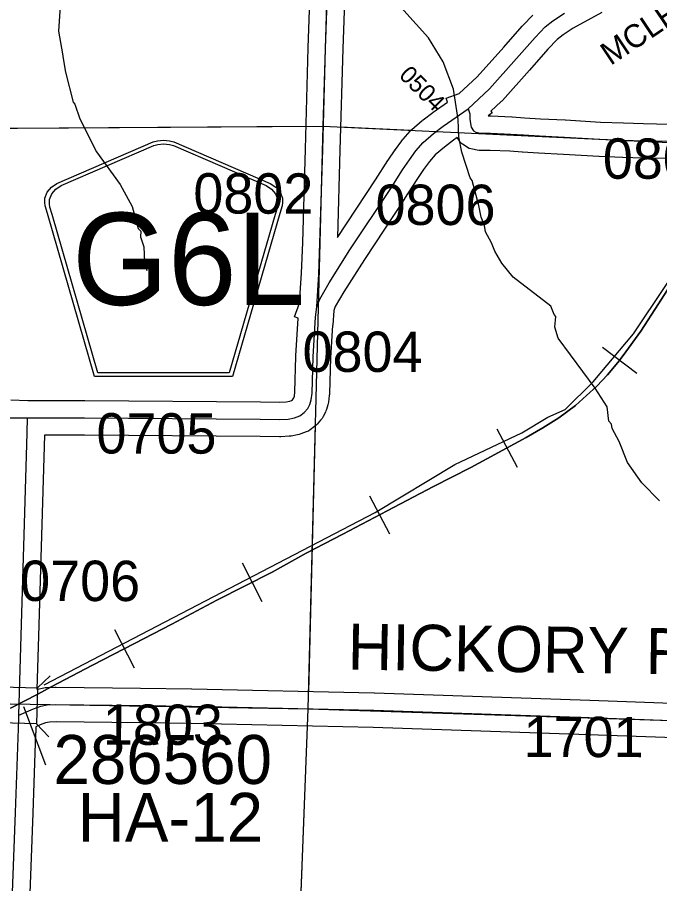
# Model space of a CAD drawing. Extents: x -132.8 to -73.3, y -60 to -26.
# Drawn here: x -115.373 to -114.259, y -46.815 to -45.31 of the extents above; entities that cross this region are included whole.
import ezdxf

# ---------------------------------------------------------------- set-up
doc = ezdxf.new("R2010")
doc.units = 0
for name, color, linetype in [('tdCoHydroRiver', 7, 'Continuous'), ('tdCoRRCL', 7, 'Continuous'), ('tdCoSecRdNmbr', 7, 'Continuous'), ('tdCoSecRdTxt', 7, 'Continuous'), ('tdCoSecRteBand', 7, 'Continuous'), ('tdCoSecRteCL', 7, 'Continuous'), ('tdCoSectLine', 7, 'Continuous'), ('tdCoSectLinePart', 7, 'Continuous'), ('tdCoShieldCoRte', 7, 'Continuous'), ('tdCoStrucSec', 7, 'Continuous'), ('tdCoStrucSecCoName', 7, 'Continuous'), ('tdCoStrucSecFHWANum', 7, 'Continuous'), ('tdCoSurfGravel', 7, 'Continuous')]:
    doc.layers.add(name, color=color, linetype=linetype)

msp = doc.modelspace()

# ---------------------------------------------------------------- linework, layer by layer
at = {"layer": 'tdCoHydroRiver'}
for points in [[(-115.297, -45.2649), (-115.3019, -45.3342), (-115.295, -45.3738), (-115.2937, -45.3817), (-115.2895, -45.4055), (-115.2767, -45.4579), (-115.2736, -45.4611), (-115.2648, -45.4866), (-115.2362, -45.5441), (-115.1951, -45.6004), (-115.1739, -45.6388), (-115.1639, -45.6769), (-115.1593, -45.6817), (-115.1595, -45.6912), (-115.1536, -45.7087), (-115.1527, -45.7355), (-115.1484, -45.7498)], [(-114.2589, -46.1496), (-114.2897, -46.1188), (-114.3141, -46.0835), (-114.3289, -46.0469), (-114.341, -46.0245), (-114.3423, -46.0165), (-114.347, -46.0117), (-114.3495, -45.9864), (-114.3707, -45.9543), (-114.4348, -45.8675), (-114.4407, -45.8484), (-114.4386, -45.8295), (-114.4417, -45.8263), (-114.4476, -45.8119), (-114.5126, -45.7613), (-114.5325, -45.7372), (-114.5446, -45.7164), (-114.5506, -45.702), (-114.5611, -45.6828), (-114.5624, -45.6717), (-114.5684, -45.6574), (-114.5726, -45.6368), (-114.5841, -45.5939), (-114.5872, -45.5891), (-114.6018, -45.5445), (-114.6074, -45.5176), (-114.6083, -45.4876), (-114.6164, -45.4353), (-114.6341, -45.3875), (-114.6599, -45.3458), (-114.7289, -45.2684)]]:
    msp.add_lwpolyline(points, dxfattribs=at)
at = {"layer": 'tdCoRRCL'}
for p, q in [((-114.358, -45.8831), (-114.2981, -45.9283)), ((-114.5411, -46.0251), (-114.5058, -46.0913)), ((-114.7623, -46.141), (-114.7274, -46.2074)), ((-114.983, -46.2577), (-114.9488, -46.3245)), ((-115.2048, -46.3732), (-115.1704, -46.4399))]:
    msp.add_line(p, q, dxfattribs=at)
for points in [[(-115.3265, -46.4692), (-114.7522, -46.1702), (-114.6143, -46.087), (-114.4976, -46.0317), (-114.4527, -46.0045), (-114.4224, -45.9911), (-114.3738, -45.9435), (-114.3038, -45.8601), (-113.7323, -45.0042)], [(-115.3852, -46.5099), (-115.3377, -46.4853), (-115.3145, -46.4729), (-115.2427, -46.435), (-115.1699, -46.3975), (-115.1053, -46.3637), (-115.0271, -46.3224), (-114.9313, -46.2734), (-114.8722, -46.2407), (-114.8082, -46.2075), (-114.7314, -46.1671), (-114.6512, -46.1249), (-114.5863, -46.0917), (-114.5103, -46.0511), (-114.4902, -46.0396), (-114.4616, -46.0232), (-114.4333, -46.0055), (-114.4048, -45.9843), (-114.3854, -45.967), (-114.3676, -45.9505), (-114.3492, -45.931), (-114.331, -45.9096), (-114.3218, -45.8974), (-114.2912, -45.855), (-114.2604, -45.8075), (-114.2411, -45.7772)], [(-114.2411, -45.7772), (-114.2604, -45.8075), (-114.2912, -45.855), (-114.3218, -45.8974), (-114.331, -45.9096), (-114.3492, -45.931), (-114.3676, -45.9505), (-114.3854, -45.967), (-114.4048, -45.9843), (-114.4333, -46.0055), (-114.4616, -46.0232), (-114.4902, -46.0396), (-114.5103, -46.0511), (-114.5863, -46.0917), (-114.6512, -46.1249), (-114.7314, -46.1671), (-114.8082, -46.2075), (-114.8722, -46.2407), (-114.9313, -46.2734), (-115.0271, -46.3224), (-115.1053, -46.3637), (-115.1699, -46.3975), (-115.2427, -46.435), (-115.3145, -46.4729), (-115.3377, -46.4853), (-115.3852, -46.5099)]]:
    msp.add_lwpolyline(points, dxfattribs=at)
at = {"layer": 'tdCoSecRteBand'}
for points in [[(-115.3845, -45.9746), (-115.355, -45.9756), (-115.3255, -45.9756), (-115.2565, -45.9756), (-115.2564, -45.9756), (-115.2563, -45.9756), (-114.9515, -45.978), (-114.9514, -45.978), (-114.9513, -45.978), (-114.9182, -45.9785), (-114.9068, -45.9779), (-114.9005, -45.9768), (-114.8975, -45.9756), (-114.8958, -45.9744), (-114.8944, -45.9728), (-114.8935, -45.9711), (-114.8926, -45.9681), (-114.8916, -45.9606), (-114.89, -45.8992), (-114.8899, -45.8987), (-114.8899, -45.8982), (-114.886, -45.8328), (-114.8925, -45.8303), (-114.8835, -45.8065), (-114.8803, -45.7545), (-114.8781, -45.7012), (-114.8734, -45.5392), (-114.8685, -45.3633), (-114.8685, -45.3632), (-114.8685, -45.3631), (-114.8633, -45.215)], [(-114.8033, -45.217), (-114.8085, -45.3651), (-114.8134, -45.5408), (-114.8134, -45.5409), (-114.8134, -45.5409), (-114.8178, -45.6928), (-114.7517, -45.5927), (-114.7304, -45.5591), (-114.7301, -45.5586), (-114.7297, -45.5581), (-114.7174, -45.5404), (-114.7173, -45.5402), (-114.7172, -45.54), (-114.7061, -45.5245), (-114.7051, -45.5232), (-114.704, -45.5219), (-114.6914, -45.5079), (-114.6902, -45.5064), (-114.6887, -45.5052), (-114.6707, -45.4896), (-114.67, -45.4891), (-114.6693, -45.4885), (-114.6525, -45.4757), (-114.6521, -45.4753), (-114.6516, -45.475), (-114.6267, -45.4575), (-114.6291, -45.4507), (-114.6067, -45.4428), (-114.5754, -45.4136), (-114.5292, -45.362), (-114.497, -45.3255), (-114.4966, -45.3251), (-114.4963, -45.3248), (-114.4788, -45.3063)], [(-114.3589, -45.302), (-114.4084, -45.3289), (-114.4263, -45.3408), (-114.4367, -45.3491), (-114.4524, -45.3657), (-114.4844, -45.4018), (-114.4844, -45.4018), (-114.4844, -45.4019), (-114.5315, -45.4546), (-114.5325, -45.4557), (-114.5335, -45.4566), (-114.5513, -45.4732), (-114.5491, -45.4764), (-114.5562, -45.4813), (-114.5529, -45.4813), (-114.5519, -45.4812), (-114.5508, -45.4813), (-114.5151, -45.4831), (-114.5147, -45.4831), (-114.5144, -45.4831), (-114.4929, -45.4847), (-114.4654, -45.4863), (-114.4223, -45.4885), (-114.4222, -45.4885), (-114.4221, -45.4885), (-114.361, -45.4921), (-114.3211, -45.4938), (-114.2866, -45.4946), (-114.2413, -45.4956)], [(-114.2433, -45.5556), (-114.2879, -45.5546), (-114.288, -45.5546), (-114.288, -45.5546), (-114.3227, -45.5538), (-114.323, -45.5538), (-114.3233, -45.5538), (-114.3638, -45.552), (-114.364, -45.552), (-114.3642, -45.552), (-114.4255, -45.5484), (-114.4686, -45.5462), (-114.4686, -45.5462), (-114.4687, -45.5462), (-114.4966, -45.5446), (-114.4968, -45.5446), (-114.4971, -45.5446), (-114.5184, -45.543), (-114.5528, -45.5413), (-114.5687, -45.5416), (-114.572, -45.5417), (-114.5752, -45.541), (-114.5836, -45.5393), (-114.5891, -45.5382), (-114.5939, -45.5352), (-114.5981, -45.5325), (-114.6038, -45.5288), (-114.6074, -45.5231), (-114.6099, -45.519), (-114.6166, -45.5237), (-114.6322, -45.5356), (-114.648, -45.5493), (-114.6582, -45.5607), (-114.6682, -45.5748), (-114.6801, -45.5918), (-114.7012, -45.6251), (-114.7014, -45.6253), (-114.7015, -45.6255), (-114.7709, -45.7306), (-114.8065, -45.7872), (-114.8215, -45.8125), (-114.8241, -45.8194), (-114.8257, -45.8447), (-114.8266, -45.8447), (-114.83, -45.9013), (-114.8317, -45.9637), (-114.8317, -45.9652), (-114.8319, -45.9667), (-114.8334, -45.9783), (-114.8337, -45.9809), (-114.8345, -45.9834), (-114.837, -45.9913), (-114.8377, -45.9936), (-114.8388, -45.9958), (-114.8425, -46.0032), (-114.8443, -46.0068), (-114.847, -46.0098), (-114.8531, -46.0167), (-114.8552, -46.019), (-114.8578, -46.0209), (-114.8652, -46.0263), (-114.8683, -46.0286), (-114.8719, -46.03), (-114.8813, -46.0337), (-114.8841, -46.0348), (-114.887, -46.0353), (-114.8981, -46.0373), (-114.9, -46.0376), (-114.9018, -46.0377), (-114.9161, -46.0385), (-114.9171, -46.0385), (-114.9181, -46.0385), (-114.952, -46.038), (-115.2566, -46.0356), (-115.3255, -46.0356), (-115.3264, -46.0356), (-115.331, -46.1909), (-115.331, -46.1909), (-115.331, -46.1909), (-115.3369, -46.3847), (-115.3394, -46.477), (-115.3384, -46.4768), (-115.3271, -46.4746), (-115.325, -46.4742), (-115.3228, -46.4741), (-115.308, -46.4733), (-115.3071, -46.4733), (-115.3061, -46.4733), (-115.1597, -46.4753), (-115.1596, -46.4753), (-115.1596, -46.4753), (-115.0709, -46.4765), (-115.0708, -46.4765), (-115.0706, -46.4765), (-114.754, -46.4832), (-114.7538, -46.4832), (-114.7536, -46.4832), (-114.38, -46.496), (-114.38, -46.496), (-114.38, -46.496), (-114.0151, -46.5091)], [(-113.9171, -46.8209), (-113.9122, -46.63), (-113.9122, -46.6299), (-113.9122, -46.6297), (-113.9102, -46.5721), (-114.0169, -46.569), (-114.017, -46.569), (-114.0171, -46.569), (-114.3821, -46.556), (-114.7555, -46.5432), (-115.0718, -46.5365), (-115.1605, -46.5353), (-115.306, -46.5333), (-115.3177, -46.5339), (-115.3243, -46.5352), (-115.3339, -46.539), (-115.3412, -46.5421), (-115.3415, -46.5528), (-115.3416, -46.5528), (-115.3465, -46.6919), (-115.3465, -46.6919), (-115.3465, -46.692), (-115.3529, -46.8616)]]:
    msp.add_lwpolyline(points, dxfattribs=at)
at = {"layer": 'tdCoSecRteCL'}
for points in [[(-114.8538, -45.813), (-114.8503, -45.756), (-114.8481, -45.7023), (-114.8434, -45.54), (-114.8385, -45.3642), (-114.8333, -45.216), (-114.8281, -45.0502), (-114.8232, -44.8932), (-114.8185, -44.7267), (-114.8141, -44.5654), (-114.8138, -44.5467), (-114.8114, -44.4029), (-114.8142, -44.3083)], [(-114.5909, -45.469), (-114.5539, -45.4347), (-114.5068, -45.3819), (-114.4745, -45.3454), (-114.457, -45.3269), (-114.4439, -45.3165), (-114.424, -45.3032)], [(-114.8538, -45.813), (-114.8486, -45.7994), (-114.8321, -45.7715), (-114.7961, -45.7143), (-114.7265, -45.609), (-114.7051, -45.5752), (-114.6928, -45.5575), (-114.6817, -45.5419), (-114.6691, -45.5279), (-114.6511, -45.5123), (-114.6343, -45.4995), (-114.5909, -45.469)], [(-114.5909, -45.469), (-114.5878, -45.4779), (-114.5879, -45.488), (-114.5859, -45.5008), (-114.5819, -45.5072), (-114.5777, -45.5099), (-114.5693, -45.5116), (-114.5523, -45.5113), (-114.5166, -45.513), (-114.4949, -45.5146), (-114.467, -45.5162), (-114.4239, -45.5184), (-114.3625, -45.5221), (-114.322, -45.5238), (-114.2873, -45.5246), (-114.2419, -45.5256)], [(-115.3555, -46.0056), (-115.2565, -46.0056), (-114.9517, -46.008), (-114.9177, -46.0085), (-114.9034, -46.0078), (-114.8923, -46.0058), (-114.8829, -46.0021), (-114.8755, -45.9967), (-114.8693, -45.9898), (-114.8656, -45.9824), (-114.8632, -45.9745), (-114.8617, -45.9629), (-114.86, -45.9), (-114.8558, -45.8307), (-114.8538, -45.813)], [(-116.0823, -46.3045), (-116.0655, -46.309), (-116.0143, -46.3227), (-115.9934, -46.3279), (-115.9766, -46.3306), (-115.9569, -46.3326), (-115.9241, -46.3323), (-115.8703, -46.3303), (-115.8466, -46.3281), (-115.8406, -46.3268), (-115.8358, -46.3257), (-115.8284, -46.3222), (-115.8151, -46.3123), (-115.7473, -46.2445), (-115.6252, -46.1215), (-115.5512, -46.0381), (-115.5371, -46.0221), (-115.532, -46.0179), (-115.526, -46.0137), (-115.5201, -46.0112), (-115.5113, -46.0088), (-115.5006, -46.008), (-115.4178, -46.0056), (-115.3555, -46.0056)], [(-115.3706, -46.522), (-115.3669, -46.3838), (-115.361, -46.19), (-115.3563, -46.0319), (-115.3555, -46.0056)], [(-115.3706, -46.522), (-115.3453, -46.5112), (-115.3327, -46.5063), (-115.3213, -46.504), (-115.3065, -46.5033), (-115.1601, -46.5053), (-115.0713, -46.5065), (-114.7546, -46.5132), (-114.381, -46.526), (-114.016, -46.5391), (-113.8791, -46.543)], [(-115.4054, -47.5054), (-115.4054, -47.4945), (-115.4068, -47.4741), (-115.411, -47.4292), (-115.4123, -47.403), (-115.4125, -47.3739), (-115.4098, -47.3335), (-115.4046, -47.294), (-115.4014, -47.264), (-115.398, -47.2299), (-115.3945, -47.1828), (-115.3888, -47.0418), (-115.3829, -46.8605), (-115.3765, -46.6908), (-115.3708, -46.5291), (-115.3706, -46.522)]]:
    msp.add_lwpolyline(points, dxfattribs=at)
at = {"layer": 'tdCoSectLine'}
for points in [[(-114.8427, -45.4991), (-114.8143, -44.5585)], [(-115.8159, -45.5058), (-114.8427, -45.4991)], [(-114.8684, -46.5108), (-114.8427, -45.4991)], [(-114.8427, -45.4991), (-113.8495, -45.5463)], [(-115.834, -46.4945), (-114.8684, -46.5108)], [(-114.9067, -47.5091), (-114.8684, -46.5108)], [(-114.8684, -46.5108), (-113.8795, -46.543)]]:
    msp.add_lwpolyline(points, dxfattribs=at)
at = {"layer": 'tdCoSectLinePart'}
for points in [[(-115.8159, -45.5058), (-114.8723, -45.4993)], [(-114.8125, -45.5005), (-114.6903, -45.5063)], [(-114.8676, -46.4808), (-114.8559, -46.0189)], [(-114.9056, -47.4809), (-114.8695, -46.5408)]]:
    msp.add_lwpolyline(points, dxfattribs=at)
at = {"layer": 'tdCoShieldCoRte'}
for points in [[(-115.2393, -45.934), (-115.3212, -45.6511), (-115.3251, -45.6379), (-115.3258, -45.6321), (-115.3258, -45.6242), (-115.3216, -45.6139), (-115.3143, -45.6054), (-115.3047, -45.5988), (-115.1374, -45.5264), (-115.1299, -45.5248), (-115.1195, -45.5239), (-115.1091, -45.5248), (-115.1016, -45.5264), (-114.9343, -45.5988), (-114.9247, -45.6054), (-114.9174, -45.6139), (-114.9132, -45.6242), (-114.9132, -45.6321), (-114.9139, -45.6379), (-114.9178, -45.6511), (-114.9997, -45.934)], [(-115.2334, -45.9277), (-115.3131, -45.6524), (-115.3169, -45.6398), (-115.3176, -45.6341), (-115.3176, -45.6266), (-115.3135, -45.6167), (-115.3065, -45.6085), (-115.2973, -45.6021), (-115.1367, -45.5327), (-115.1295, -45.5311), (-115.1195, -45.5302), (-115.1095, -45.5311), (-115.1023, -45.5327), (-114.9417, -45.6021), (-114.9325, -45.6085), (-114.9255, -45.6167), (-114.9214, -45.6266), (-114.9214, -45.6341), (-114.9221, -45.6398), (-114.9259, -45.6524), (-115.0056, -45.9277)]]:
    msp.add_lwpolyline(points, close=True, dxfattribs=at)
at = {"layer": 'tdCoStrucSec'}
for points in [[(-115.4225, -46.45), (-115.401, -46.4727), (-115.3384, -46.4744)], [(-115.3162, -46.4534), (-115.3384, -46.4744), (-115.3401, -46.5369)], [(-115.3186, -46.5597), (-115.3401, -46.5369), (-115.4027, -46.5353)]]:
    msp.add_lwpolyline(points, dxfattribs=at)
at = {"layer": 'tdCoStrucSecFHWANum'}
msp.add_line((-115.3241, -46.6088), (-115.362, -46.5076), dxfattribs=at)
at = {"layer": 'tdCoSurfGravel'}
for points in [[(-114.8538, -45.813), (-114.8503, -45.756), (-114.8481, -45.7023), (-114.8434, -45.54), (-114.8385, -45.3642), (-114.8333, -45.216), (-114.8281, -45.0502), (-114.8232, -44.8932), (-114.8185, -44.7267), (-114.8141, -44.5654), (-114.8138, -44.5467)], [(-114.8538, -45.813), (-114.8486, -45.7994), (-114.8321, -45.7715), (-114.7961, -45.7143), (-114.7265, -45.609), (-114.7051, -45.5752), (-114.6928, -45.5575), (-114.6817, -45.5419), (-114.6691, -45.5279), (-114.6511, -45.5123), (-114.6343, -45.4995), (-114.5909, -45.469), (-114.5539, -45.4347), (-114.5068, -45.3819), (-114.4745, -45.3454), (-114.457, -45.3269), (-114.4439, -45.3165), (-114.424, -45.3032)], [(-114.5909, -45.469), (-114.5878, -45.4779), (-114.5879, -45.488), (-114.5859, -45.5008), (-114.5819, -45.5072), (-114.5777, -45.5099), (-114.5693, -45.5116), (-114.5523, -45.5113), (-114.5166, -45.513), (-114.4949, -45.5146), (-114.467, -45.5162), (-114.4239, -45.5184), (-114.3625, -45.5221), (-114.322, -45.5238), (-114.2873, -45.5246), (-114.2419, -45.5256)], [(-114.8755, -45.9967), (-114.8693, -45.9898), (-114.8656, -45.9824), (-114.8632, -45.9745), (-114.8617, -45.9629), (-114.86, -45.9), (-114.8558, -45.8307), (-114.8538, -45.813)], [(-115.3555, -46.0056), (-115.2565, -46.0056), (-114.9517, -46.008), (-114.9177, -46.0085), (-114.9034, -46.0078), (-114.8923, -46.0058), (-114.8829, -46.0021), (-114.8755, -45.9967)], [(-116.0655, -46.309), (-116.0143, -46.3227), (-115.9934, -46.3279), (-115.9766, -46.3306), (-115.9569, -46.3326), (-115.9241, -46.3323), (-115.8703, -46.3303), (-115.8466, -46.3281), (-115.8406, -46.3268), (-115.8358, -46.3257), (-115.8284, -46.3222), (-115.8151, -46.3123), (-115.7473, -46.2445), (-115.6252, -46.1215), (-115.5512, -46.0381), (-115.5371, -46.0221), (-115.532, -46.0179), (-115.526, -46.0137), (-115.5201, -46.0112), (-115.5113, -46.0088), (-115.5006, -46.008), (-115.4178, -46.0056), (-115.3555, -46.0056)], [(-115.3706, -46.522), (-115.3669, -46.3838), (-115.361, -46.19), (-115.3563, -46.0319), (-115.3555, -46.0056)], [(-115.3706, -46.522), (-115.3453, -46.5112), (-115.3327, -46.5063), (-115.3213, -46.504), (-115.3065, -46.5033), (-115.1601, -46.5053), (-115.0713, -46.5065), (-114.7546, -46.5132), (-114.381, -46.526), (-114.016, -46.5391), (-113.8791, -46.543), (-113.6444, -46.5497), (-113.278, -46.5588), (-112.9105, -46.5667), (-112.8723, -46.5678)], [(-115.421, -47.994), (-115.4167, -47.8797), (-115.411, -47.7007), (-115.4054, -47.5271), (-115.4054, -47.5054), (-115.4054, -47.4945), (-115.4068, -47.4741), (-115.411, -47.4292), (-115.4123, -47.403), (-115.4125, -47.3739), (-115.4098, -47.3335), (-115.4046, -47.294), (-115.4014, -47.264), (-115.398, -47.2299), (-115.3945, -47.1828), (-115.3888, -47.0418), (-115.3829, -46.8605), (-115.3765, -46.6908), (-115.3708, -46.5291), (-115.3706, -46.522)]]:
    msp.add_lwpolyline(points, dxfattribs=at)

# ---------------------------------------------------------------- texts
at = {"layer": 'tdCoSecRdNmbr'}
for s, height, rotation, p in [('0504', 0.03, 314.9136, (-114.7126, -45.4127)), ('0803', 0.07, 359.9138, (-114.3572, -45.5905)), ('0802', 0.07, 359.9136, (-115.0679, -45.651)), ('0806', 0.07, 359.9137, (-114.7517, -45.6707)), ('0804', 0.07, 359.9136, (-114.8784, -45.9258)), ('0705', 0.07, 359.9133, (-115.2361, -46.0676)), ('0706', 0.07, 359.9132, (-115.3685, -46.3236)), ('1803', 0.07, 359.9131, (-115.225, -46.5734)), ('1701', 0.07, 359.9138, (-114.4948, -46.5946))]:
    msp.add_text(s, height=height, rotation=rotation, dxfattribs=at).set_placement(p)
at = {"layer": 'tdCoSecRdTxt'}
for s, height, rotation, p in [('MCLELLAND AVE', 0.04, 33.8763, (-114.3437, -45.395)), ('HICKORY RD', 0.08, 359.1644, (-114.8003, -46.4429))]:
    msp.add_text(s, height=height, rotation=rotation, dxfattribs=at).set_placement(p)
at = {"layer": 'tdCoShieldCoRte'}
msp.add_text('G6L', height=0.16, dxfattribs=at).set_placement((-115.2782, -45.8097))
at = {"layer": 'tdCoStrucSecCoName'}
msp.add_text('HA-12', height=0.085, dxfattribs=at).set_placement((-115.2689, -46.7419))
at = {"layer": 'tdCoStrucSecFHWANum'}
msp.add_text('286560', height=0.085, dxfattribs=at).set_placement((-115.3107, -46.6414))

doc.saveas('drawing.dxf')
